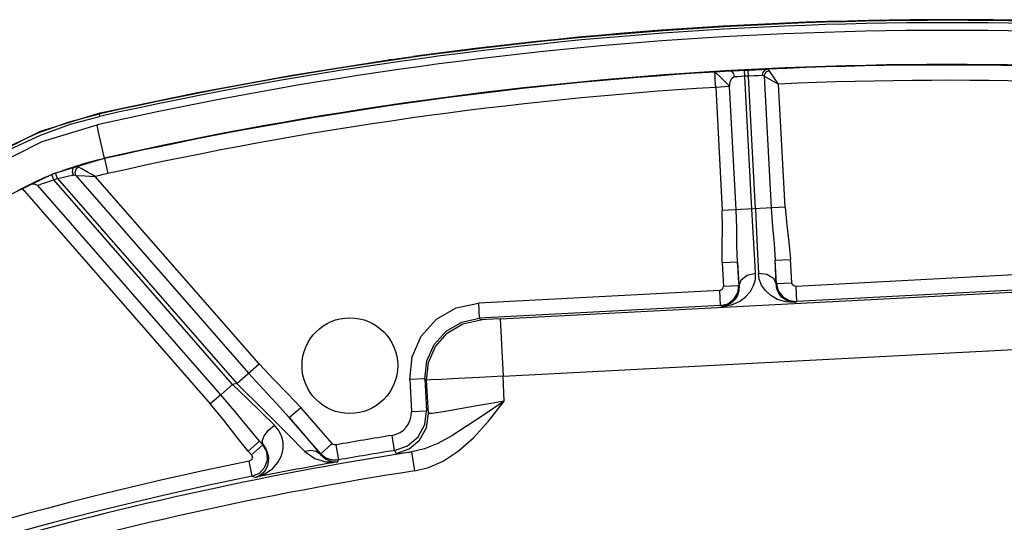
# Model space of a CAD drawing. Extents: x 40.7 to 137.4, y -250.8 to -221.5.
# Tile 312 of 320: x 123.0544 to 123.1172, y -232.8028 to -232.7707. Entities that reach past the tile are written whole.
import ezdxf

# ---------------------------------------------------------------- set-up
doc = ezdxf.new("R2010")
doc.units = 0
doc.header["$MEASUREMENT"] = 0
doc.layers.get('0').update_dxf_attribs({"linetype": 'CONTINUOUS'})

msp = doc.modelspace()

# ---------------------------------------------------------------- linework, layer by layer
at = {"color": 6, "linetype": 'Continuous'}
for p, q in [((123.0781973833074, -232.7732409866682), (123.0779562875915, -232.7732646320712)), ((123.0779813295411, -232.7732615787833), (123.0779562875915, -232.7732646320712)), ((123.0781740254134, -232.7732436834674), (123.0784211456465, -232.7732132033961)), ((123.0784211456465, -232.7732132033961), (123.0795042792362, -232.7730654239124)), ((123.1003267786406, -232.7739508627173), (123.1008743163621, -232.773921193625)), ((123.1013389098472, -232.78277066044), (123.1008743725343, -232.7739211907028)), ((123.0987590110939, -232.7743609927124), (123.0987392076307, -232.7740524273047)), ((123.1000325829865, -232.7739686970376), (123.0987393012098, -232.774052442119)), ((123.0987701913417, -232.7745650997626), (123.0987590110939, -232.7743609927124)), ((123.1000325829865, -232.7739686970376), (123.1003267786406, -232.7739508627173)), ((123.1010996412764, -232.7827825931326), (123.1006347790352, -232.7739337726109)), ((123.1006541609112, -232.7742994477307), (123.1008933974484, -232.7742868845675)), ((123.101896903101, -232.7743034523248), (123.102338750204, -232.7827174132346)), ((123.1018969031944, -232.7743034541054), (123.1028150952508, -232.7748165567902)), ((123.1028148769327, -232.7748162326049), (123.1022146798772, -232.773952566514)), ((123.0987984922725, -232.7750271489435), (123.0987701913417, -232.7745650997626)), ((123.0987984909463, -232.7750271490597), (123.0992109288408, -232.7828816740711)), ((123.0996872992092, -232.7749804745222), (123.0987984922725, -232.7750271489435)), ((123.1000997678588, -232.7828349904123), (123.0996872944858, -232.7749803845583)), ((123.1032275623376, -232.7826707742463), (123.1028150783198, -232.7748162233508)), ((123.0557338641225, -232.7778252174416), (123.0595248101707, -232.7766496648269)), ((123.0594592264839, -232.7767267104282), (123.0594922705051, -232.776874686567)), ((123.0594592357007, -232.7767267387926), (123.0595248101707, -232.7766496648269)), ((123.0521835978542, -232.7795993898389), (123.0557338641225, -232.7778252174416)), ((123.059813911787, -232.7795675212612), (123.0598064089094, -232.7795340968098)), ((123.0598138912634, -232.7795675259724), (123.0600277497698, -232.7805203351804)), ((123.0571488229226, -232.7803232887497), (123.0575787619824, -232.7801783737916)), ((123.0575787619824, -232.7801783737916), (123.0579331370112, -232.7800694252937)), ((123.0579935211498, -232.7802465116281), (123.0581280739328, -232.7800993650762)), ((123.0583594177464, -232.7802259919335), (123.0581280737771, -232.7800993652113)), ((123.0565798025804, -232.780928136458), (123.0564445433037, -232.7805878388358)), ((123.0568170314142, -232.780835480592), (123.0566858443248, -232.7804935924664)), ((123.0566858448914, -232.7804935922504), (123.0571488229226, -232.7803232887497)), ((123.0568170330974, -232.7808354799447), (123.0682507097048, -232.7939080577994)), ((123.0575355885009, -232.7806673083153), (123.0578179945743, -232.7806157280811)), ((123.0579746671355, -232.7806381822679), (123.0690043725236, -232.7932488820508)), ((123.0579746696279, -232.7806381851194), (123.058565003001, -232.7806702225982)), ((123.0696743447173, -232.7926629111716), (123.0592230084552, -232.7807135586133)), ((123.0550258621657, -232.7812387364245), (123.0545494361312, -232.7814795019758)), ((123.0672266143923, -232.7946218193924), (123.0555578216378, -232.7812804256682)), ((123.0679802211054, -232.7939626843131), (123.0565798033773, -232.7809281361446)), ((123.0545494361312, -232.7814795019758), (123.0665566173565, -232.7952078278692)), ((123.103227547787, -232.7826707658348), (123.0992109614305, -232.7828816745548)), ((123.1001917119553, -232.7861692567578), (123.0992165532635, -232.7862204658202)), ((123.0992165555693, -232.7862204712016), (123.0992948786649, -232.7877119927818)), ((123.1001917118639, -232.7861692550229), (123.1002700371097, -232.7876607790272)), ((123.1025965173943, -232.7860427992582), (123.1035716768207, -232.7859916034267)), ((123.1026748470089, -232.7875344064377), (123.102596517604, -232.7860428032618)), ((123.1036500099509, -232.7874832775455), (123.1035716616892, -232.7859915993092)), ((123.1193034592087, -232.7869057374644), (123.1039066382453, -232.7877142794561)), ((123.099294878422, -232.7877119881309), (123.1002700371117, -232.7876607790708)), ((123.1002017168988, -232.7881320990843), (123.1002700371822, -232.7876607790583)), ((123.1002700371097, -232.7876607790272), (123.1002887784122, -232.7876689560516)), ((123.1026570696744, -232.7875445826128), (123.1026748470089, -232.7875344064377)), ((123.1026748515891, -232.7875344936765), (123.1036500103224, -232.7874832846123)), ((123.1039066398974, -232.7877142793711), (123.1039578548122, -232.788689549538)), ((123.0990638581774, -232.7879685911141), (123.0836670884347, -232.7887771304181)), ((123.0850414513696, -232.7897920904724), (123.1185104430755, -232.7880336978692)), ((123.0991150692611, -232.7889438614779), (123.0990638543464, -232.7879685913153)), ((123.0999582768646, -232.7885414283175), (123.1002017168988, -232.7881320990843)), ((123.1193550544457, -232.7878809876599), (123.1039578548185, -232.788689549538)), ((123.0822478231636, -232.7890789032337), (123.0836670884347, -232.7887771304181)), ((123.083667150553, -232.7887771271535), (123.08371836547, -232.7897523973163)), ((123.0991152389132, -232.7889438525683), (123.0837178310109, -232.7897524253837)), ((123.0991151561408, -232.7889438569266), (123.0995767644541, -232.7888264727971)), ((123.0991152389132, -232.7889438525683), (123.0992278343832, -232.7889930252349)), ((123.0995767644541, -232.7888264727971), (123.0999582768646, -232.7885414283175)), ((123.1034865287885, -232.788621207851), (123.1039578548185, -232.788689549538)), ((123.1038508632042, -232.7887502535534), (123.1035259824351, -232.7887082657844)), ((123.1038508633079, -232.7887502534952), (123.1039578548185, -232.788689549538)), ((123.0838218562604, -232.7898455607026), (123.0837178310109, -232.7897524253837)), ((123.0850414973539, -232.7897920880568), (123.085233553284, -232.7934493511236)), ((123.0852335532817, -232.7934493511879), (123.1197336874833, -232.7916371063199)), ((123.0682507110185, -232.7939080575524), (123.0696743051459, -232.79266294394)), ((123.0672266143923, -232.7946218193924), (123.0679802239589, -232.7939626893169)), ((123.0682507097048, -232.7939080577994), (123.0679802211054, -232.7939626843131)), ((123.0682507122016, -232.793908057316), (123.0699864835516, -232.7956259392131)), ((123.080253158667, -232.793601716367), (123.0792778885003, -232.7936529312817)), ((123.0792778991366, -232.7936531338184), (123.0793851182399, -232.7956948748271)), ((123.0802531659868, -232.7936018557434), (123.0803603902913, -232.7956436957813)), ((123.0803566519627, -232.7936948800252), (123.0802531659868, -232.7936018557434)), ((123.0804685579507, -232.7958258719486), (123.0803566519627, -232.7936948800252)), ((123.0853156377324, -232.7950413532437), (123.0852335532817, -232.7934493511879)), ((123.0672266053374, -232.7946218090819), (123.0665566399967, -232.7952078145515)), ((123.0853163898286, -232.795041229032), (123.0838197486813, -232.7952912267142)), ((123.0699864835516, -232.7956259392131), (123.0714947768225, -232.7971336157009)), ((123.0715971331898, -232.7960871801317), (123.0723321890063, -232.7954443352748)), ((123.0743411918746, -232.7977413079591), (123.0723321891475, -232.7954443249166)), ((123.0793851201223, -232.795694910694), (123.0803603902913, -232.7956436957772)), ((123.0802438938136, -232.7965271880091), (123.0803603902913, -232.7956436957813)), ((123.0736072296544, -232.7983854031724), (123.0715971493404, -232.7960871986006)), ((123.0715971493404, -232.7960871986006), (123.0723790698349, -232.7969988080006)), ((123.0798207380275, -232.7973068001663), (123.0802438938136, -232.7965271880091)), ((123.0714947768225, -232.7971336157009), (123.0725959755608, -232.7982520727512)), ((123.0723790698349, -232.7969988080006), (123.0730906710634, -232.7978359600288)), ((123.0697032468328, -232.797579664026), (123.0689682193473, -232.7982225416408)), ((123.0699214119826, -232.7978249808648), (123.0697032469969, -232.7975796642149)), ((123.0697032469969, -232.7975796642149), (123.0699162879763, -232.7978232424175)), ((123.0736061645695, -232.7983841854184), (123.0743411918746, -232.7977413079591)), ((123.0783075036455, -232.7981826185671), (123.0781534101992, -232.7972183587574)), ((123.0791469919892, -232.7978837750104), (123.0798207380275, -232.7973068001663)), ((123.0691812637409, -232.7984661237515), (123.0689682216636, -232.7982225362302)), ((123.0691812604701, -232.7984661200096), (123.0699162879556, -232.7978232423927)), ((123.0699162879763, -232.7978232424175), (123.0699214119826, -232.7978249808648)), ((123.0730906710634, -232.7978359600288), (123.0735901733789, -232.7984297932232)), ((123.0735901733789, -232.7984297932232), (123.0736072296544, -232.7983854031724)), ((123.0745673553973, -232.7978210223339), (123.0747369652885, -232.7987826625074)), ((123.0783075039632, -232.7981826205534), (123.0791469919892, -232.7978837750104)), ((123.0783075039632, -232.7981826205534), (123.0784146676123, -232.7983647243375)), ((123.0796055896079, -232.7994780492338), (123.0794188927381, -232.7982716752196)), ((123.0692394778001, -232.7998232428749), (123.0690459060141, -232.7988661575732)), ((123.0739241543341, -232.7989035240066), (123.0746956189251, -232.7989008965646)), ((123.0746956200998, -232.7989008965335), (123.0747369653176, -232.7987826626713)), ((123.0692394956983, -232.7998232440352), (123.0694447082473, -232.7998932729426))]:
    msp.add_line(p, q, dxfattribs=at)
for points in [[(123.0595248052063, -232.7766496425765), (123.0656396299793, -232.7753670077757), (123.0717847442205, -232.7742383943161), (123.0779562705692, -232.7732645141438)], [(123.1008743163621, -232.773921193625), (123.1013334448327, -232.7738990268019), (123.1017468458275, -232.7738823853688), (123.1020727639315, -232.7738726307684)], [(123.1017910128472, -232.7742541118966), (123.1018238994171, -232.7740676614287), (123.1019245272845, -232.7739314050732), (123.1020727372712, -232.7738726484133)], [(123.1022146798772, -232.773952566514), (123.1021746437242, -232.773908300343), (123.1021275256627, -232.7738814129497), (123.1020727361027, -232.7738726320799)], [(123.0987392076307, -232.7740524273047), (123.0988450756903, -232.774132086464), (123.0990599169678, -232.7743310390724), (123.0993301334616, -232.7745986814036)], [(123.0996872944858, -232.7749803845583), (123.09973376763, -232.7746755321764), (123.0998296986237, -232.7744466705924), (123.1000022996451, -232.7743406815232)], [(123.1000023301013, -232.774340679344), (123.0999612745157, -232.7741598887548), (123.0998742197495, -232.7740316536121), (123.0997654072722, -232.773986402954)], [(123.1000022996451, -232.7743406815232), (123.1002025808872, -232.7743264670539), (123.1004231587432, -232.7743125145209), (123.1006541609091, -232.774299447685)], [(123.1008933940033, -232.774286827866), (123.1012375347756, -232.774270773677), (123.1015471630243, -232.7742594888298), (123.1017910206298, -232.7742541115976)], [(123.1017910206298, -232.7742541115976), (123.1018329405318, -232.7742596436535), (123.101867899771, -232.7742764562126), (123.101896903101, -232.7743034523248)], [(123.1018969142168, -232.774303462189), (123.1019516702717, -232.7741462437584), (123.1020636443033, -232.7740225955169), (123.1022146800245, -232.7739525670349)], [(123.0993301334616, -232.7745986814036), (123.0994671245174, -232.7747402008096), (123.0995871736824, -232.7748657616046), (123.099687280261, -232.7749804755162)], [(123.0476925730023, -232.7835338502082), (123.0497032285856, -232.7816723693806), (123.0517309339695, -232.7801741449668), (123.0537420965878, -232.7789869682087), (123.0557150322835, -232.7780649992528), (123.0576338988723, -232.7773717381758), (123.0594923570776, -232.7768746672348)], [(123.0594592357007, -232.7767267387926), (123.0575296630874, -232.777242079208), (123.0555588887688, -232.7779510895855), (123.0535335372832, -232.7788903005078), (123.0514580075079, -232.7801036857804), (123.0493656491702, -232.7816316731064)], [(123.0489084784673, -232.7827771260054), (123.052313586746, -232.7802359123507), (123.0558291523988, -232.7784839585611), (123.0593368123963, -232.7774131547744)], [(123.0598064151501, -232.7795340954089), (123.0597702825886, -232.7793850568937), (123.0596812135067, -232.7789910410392), (123.0595601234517, -232.7784445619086), (123.0594354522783, -232.7778739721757), (123.0593364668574, -232.7774132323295)], [(123.04998138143, -232.7844901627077), (123.0532295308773, -232.7821325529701), (123.056555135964, -232.7805137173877), (123.0598064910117, -232.7795340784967)], [(123.0579331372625, -232.7800694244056), (123.0577918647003, -232.7801910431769), (123.0577483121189, -232.7803994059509), (123.0578179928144, -232.7806157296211)], [(123.0581280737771, -232.7800993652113), (123.0580617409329, -232.7800714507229), (123.0579975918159, -232.7800612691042), (123.0579331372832, -232.7800694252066)], [(123.0550255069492, -232.7812391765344), (123.0551386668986, -232.7811743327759), (123.0554280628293, -232.7810304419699), (123.0558775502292, -232.7808247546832), (123.0564445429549, -232.7805878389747)], [(123.0568170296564, -232.7808354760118), (123.057191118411, -232.7807416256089), (123.0575355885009, -232.7806673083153)], [(123.0578179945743, -232.7806157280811), (123.0578673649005, -232.7806126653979), (123.0579188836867, -232.780619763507), (123.0579746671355, -232.7806381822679)], [(123.0579746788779, -232.7806381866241), (123.0579378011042, -232.780442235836), (123.0579935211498, -232.7802465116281)], [(123.0592229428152, -232.7807135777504), (123.0589596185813, -232.7805623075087), (123.0587260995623, -232.7804300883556), (123.0583594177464, -232.7802259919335)], [(123.058565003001, -232.7806702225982), (123.0588694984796, -232.7806892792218), (123.0592231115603, -232.7807136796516)], [(123.0555577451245, -232.7812803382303), (123.0553763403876, -232.7812126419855), (123.0551910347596, -232.7811941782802), (123.0550258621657, -232.7812387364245)], [(123.0555578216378, -232.7812804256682), (123.0557933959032, -232.7811858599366), (123.0561400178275, -232.7810635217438), (123.0565797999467, -232.7809281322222)], [(123.1023387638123, -232.7827174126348), (123.1024220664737, -232.783911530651), (123.1025195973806, -232.7849987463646), (123.1025965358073, -232.7860427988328)], [(123.1032275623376, -232.7826707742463), (123.1033281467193, -232.7838087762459), (123.1034668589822, -232.7848945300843), (123.1035716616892, -232.7859915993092)], [(123.0992165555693, -232.7862204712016), (123.09920554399, -232.7851378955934), (123.0992303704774, -232.7839992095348), (123.0992109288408, -232.7828816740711)], [(123.1001917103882, -232.7861692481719), (123.1001590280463, -232.7851347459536), (123.1001408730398, -232.7839781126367), (123.1000997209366, -232.782834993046)], [(123.101347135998, -232.7868744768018), (123.1012653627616, -232.7856552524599), (123.1011811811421, -232.7842634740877), (123.1010996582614, -232.7827829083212)], [(123.1013388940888, -232.7827703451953), (123.1014129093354, -232.7842517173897), (123.1014749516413, -232.7856444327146), (123.1015213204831, -232.7868653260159)], [(123.1002887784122, -232.7876689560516), (123.1002572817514, -232.787199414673), (123.1002248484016, -232.7866983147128), (123.1001917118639, -232.7861692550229)], [(123.1026570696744, -232.7875445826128), (123.1026392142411, -232.7870742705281), (123.1026189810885, -232.7865724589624), (123.102596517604, -232.7860428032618)], [(123.0992278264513, -232.788993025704), (123.0998151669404, -232.788884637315), (123.1003091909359, -232.7886707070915), (123.100707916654, -232.78838211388), (123.1010118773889, -232.7880396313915), (123.101219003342, -232.7876627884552), (123.1013297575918, -232.7872692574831), (123.101347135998, -232.7868744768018)], [(123.1002887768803, -232.7876689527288), (123.1004172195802, -232.7873004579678), (123.100803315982, -232.7870070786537), (123.1013471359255, -232.7868744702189)], [(123.1015213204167, -232.7868653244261), (123.1020636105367, -232.7869361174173), (123.1024832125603, -232.7871837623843), (123.1026570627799, -232.787544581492)], [(123.1038508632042, -232.7887502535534), (123.103256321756, -232.7887041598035), (123.1027411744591, -232.7885427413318), (123.102313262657, -232.7882965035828), (123.1019752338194, -232.7879872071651), (123.1017302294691, -232.7876338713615), (123.1015795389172, -232.7872545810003), (123.1015213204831, -232.7868653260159)], [(123.1002887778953, -232.7876689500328), (123.1002741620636, -232.7879958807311), (123.1001836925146, -232.7882937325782), (123.1000280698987, -232.7885529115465), (123.0998142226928, -232.7887646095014), (123.09954640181, -232.7889172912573), (123.0992279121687, -232.7889930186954)], [(123.1035259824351, -232.7887082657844), (123.1032433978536, -232.7885842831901), (123.1030082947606, -232.7883957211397), (123.1028263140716, -232.7881537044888), (123.1027054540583, -232.7878667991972), (123.1026570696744, -232.7875445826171)], [(123.1026748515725, -232.7875344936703), (123.1027922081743, -232.7879961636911), (123.1030772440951, -232.7883777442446), (123.1034865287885, -232.788621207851)], [(123.1039066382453, -232.7877142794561), (123.1037861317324, -232.7876895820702), (123.1036932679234, -232.7876096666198), (123.1036500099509, -232.7874832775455)], [(123.0792778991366, -232.7936531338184), (123.0794290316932, -232.792211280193), (123.0800187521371, -232.7908849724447), (123.0809901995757, -232.7898052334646), (123.0822478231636, -232.7890789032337)], [(123.08025316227, -232.7936017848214), (123.0803727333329, -232.7924623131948), (123.0808385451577, -232.7914155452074), (123.0816050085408, -232.7905639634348), (123.0825971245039, -232.7899908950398), (123.0837183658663, -232.7897523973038)], [(123.0803566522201, -232.7936949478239), (123.0804748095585, -232.7925612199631), (123.0809170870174, -232.7915480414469), (123.0816633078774, -232.7906945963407), (123.0826633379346, -232.7900987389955), (123.0838218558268, -232.7898455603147)], [(123.0850414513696, -232.7897920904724), (123.0845738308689, -232.7898158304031), (123.0841830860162, -232.7898340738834), (123.0839194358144, -232.7898445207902), (123.0838218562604, -232.7898455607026)], [(123.0696743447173, -232.7926629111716), (123.070581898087, -232.793638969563), (123.0715112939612, -232.7945719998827), (123.0723321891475, -232.7954443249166)], [(123.0690044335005, -232.7932488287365), (123.0699322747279, -232.7942782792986), (123.070754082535, -232.795159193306), (123.0715971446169, -232.7960871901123)], [(123.070643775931, -232.79656006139), (123.069798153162, -232.7957417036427), (123.0689040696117, -232.794869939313), (123.0679802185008, -232.7939626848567)], [(123.0852327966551, -232.7934493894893), (123.083732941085, -232.7935276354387), (123.0823792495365, -232.7935972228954), (123.0813025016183, -232.7936514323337), (123.0806059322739, -232.7936850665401), (123.080356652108, -232.7936948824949)], [(123.0697032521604, -232.7975796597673), (123.0688936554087, -232.796618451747), (123.0680998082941, -232.7956501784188), (123.0672265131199, -232.7946219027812)], [(123.0689682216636, -232.7982225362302), (123.0681836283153, -232.7972549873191), (123.067416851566, -232.7962549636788), (123.0665566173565, -232.7952078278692)], [(123.0853156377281, -232.7950413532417), (123.0840596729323, -232.7958825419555), (123.0829530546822, -232.7966180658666), (123.0819685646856, -232.7972375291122), (123.0810678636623, -232.7977277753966), (123.0802221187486, -232.7980756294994), (123.0794187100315, -232.798271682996)], [(123.0796055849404, -232.7994779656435), (123.080484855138, -232.799261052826), (123.0814113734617, -232.7988551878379), (123.0823696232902, -232.7982327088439), (123.0833389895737, -232.7973794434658), (123.0843119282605, -232.7963040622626), (123.0853156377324, -232.7950413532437)], [(123.0784146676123, -232.7983647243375), (123.0792439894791, -232.7980720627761), (123.0799094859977, -232.7975123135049), (123.080345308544, -232.7967294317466), (123.0804685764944, -232.7958262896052)], [(123.0838197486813, -232.7952912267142), (123.0814040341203, -232.7957062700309), (123.0807146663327, -232.7958132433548), (123.0804685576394, -232.7958258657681)], [(123.0699214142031, -232.7978249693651), (123.0698692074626, -232.7975846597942), (123.0699938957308, -232.7972487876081), (123.0702696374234, -232.7968834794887), (123.0706437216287, -232.7965601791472)], [(123.0712005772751, -232.7976465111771), (123.0710984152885, -232.7972400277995), (123.0709081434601, -232.7968762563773), (123.070643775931, -232.79656006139)], [(123.069444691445, -232.7998932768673), (123.0700440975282, -232.7996709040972), (123.0705170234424, -232.7993444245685), (123.0708642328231, -232.7989536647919), (123.0710915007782, -232.7985250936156), (123.0712011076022, -232.7980820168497), (123.0712005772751, -232.7976465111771)], [(123.0745674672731, -232.7978210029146), (123.0744843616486, -232.7978213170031), (123.0744043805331, -232.7977928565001), (123.0743411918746, -232.7977413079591)], [(123.0692394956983, -232.7998232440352), (123.0697048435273, -232.7996213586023), (123.070047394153, -232.7992487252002), (123.0702092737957, -232.7987704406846), (123.0701634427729, -232.798266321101), (123.0699162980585, -232.7978232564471)], [(123.0702123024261, -232.7983422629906), (123.0702648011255, -232.7986190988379), (123.0702599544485, -232.7988906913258), (123.0702014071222, -232.799150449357), (123.070090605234, -232.7993914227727), (123.0699280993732, -232.7996042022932), (123.069713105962, -232.7997772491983), (123.0694447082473, -232.7998932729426)], [(123.0699214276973, -232.797825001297), (123.0700979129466, -232.7980714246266), (123.0702123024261, -232.7983422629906)], [(123.0735901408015, -232.7984296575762), (123.0733193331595, -232.7982417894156), (123.0729724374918, -232.798179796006), (123.0725959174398, -232.7982520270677)], [(123.0725959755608, -232.7982520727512), (123.0732297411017, -232.7986982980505), (123.0739241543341, -232.7989035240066)], [(123.0736072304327, -232.7983854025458), (123.0739301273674, -232.7986464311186), (123.0743217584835, -232.7987841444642), (123.0747369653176, -232.7987826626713)], [(123.0784146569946, -232.7983647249), (123.0785365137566, -232.798367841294), (123.0788746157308, -232.7983361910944), (123.079418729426, -232.7982717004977)], [(123.0691812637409, -232.7984661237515), (123.0692413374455, -232.7986146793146), (123.0691963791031, -232.7987682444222), (123.0690457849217, -232.7988661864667)], [(123.073590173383, -232.7984297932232), (123.0739368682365, -232.7987327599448), (123.0743043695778, -232.7988797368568), (123.0746956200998, -232.7989008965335)]]:
    msp.add_lwpolyline(points, dxfattribs=at)
msp.add_circle((123.0754604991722, -232.7927719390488), 0.003052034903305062, dxfattribs=at)
for centre, radius, start, end in [((123.1136438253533, -233.0193735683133), 0.248623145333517, 83.42409953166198, 102.5879895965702), ((123.1136438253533, -233.0193735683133), 0.2486628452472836, 88.12088354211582, 97.89120559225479), ((123.1136438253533, -233.0193735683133), 0.2479800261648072, 83.4018910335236, 102.6502416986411), ((123.1136438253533, -233.0193735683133), 0.2484715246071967, 83.42411943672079, 102.5879697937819), ((123.1136438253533, -233.0193735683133), 0.2458077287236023, 83.4020456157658, 102.6516245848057), ((123.1136438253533, -233.0193735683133), 0.2457734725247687, 83.4020456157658, 92.69849361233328), ((123.1136438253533, -233.0193735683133), 0.2457734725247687, 93.47674065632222, 102.6516245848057), ((123.1136438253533, -233.0193735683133), 0.2447969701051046, 93.47674737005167, 102.651820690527), ((123.1136438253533, -233.0193735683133), 0.2447969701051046, 83.40188450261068, 92.53534194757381), ((123.0644611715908, -232.800756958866), 0.02169306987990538, 102.3704528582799, 107.5133008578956), ((123.0644611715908, -232.800756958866), 0.02170391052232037, 110.9924807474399, 111.6763574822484), ((123.0644611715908, -232.800756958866), 0.02133771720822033, 110.9924775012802, 111.6763515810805), ((123.0644611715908, -232.800756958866), 0.02071656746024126, 102.3592843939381, 104.646163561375), ((123.0644611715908, -232.800756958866), 0.02167631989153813, 117.2105048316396, 118.114164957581), ((123.0990510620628, -232.7877247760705), 0.0002441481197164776, 273.0042909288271, 3.001266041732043), ((123.0779222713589, -232.7957718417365), 0.001464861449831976, 279.0765847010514, 3.011809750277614), ((123.1136438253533, -233.0193735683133), 0.2249722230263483, 99.07660448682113, 100.0026744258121), ((123.1136438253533, -233.0193735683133), 0.223735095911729, 98.79916950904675, 113.6906792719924), ((123.1136438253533, -233.0193735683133), 0.2239957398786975, 99.07657960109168, 100.0027033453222), ((123.1136438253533, -233.0193735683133), 0.2249722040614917, 101.4339413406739, 113.3522034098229), ((123.1136438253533, -233.0193735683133), 0.2238864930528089, 100.0183792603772, 101.3859877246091), ((123.1136438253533, -233.0193735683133), 0.2225143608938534, 98.79913548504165, 113.690507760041), ((123.1136438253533, -233.0193735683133), 0.2239957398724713, 101.433909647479, 113.3522318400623)]:
    msp.add_arc(centre, radius, start, end, dxfattribs=at)

doc.saveas('drawing.dxf')
